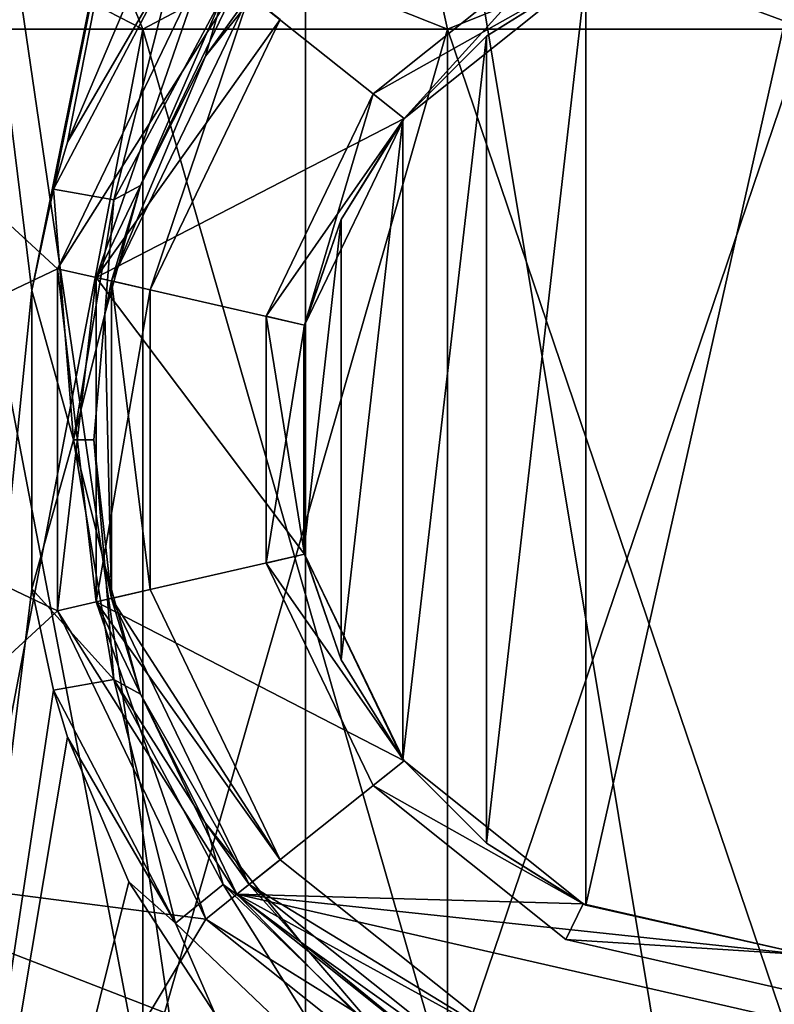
# Model space of a CAD drawing. Header units: millimetres. Extents: x -125 to 171, y -35 to 1363.
# Tile 359 of 656: x -10 to 0, y 960 to 972. Entities that reach past the tile are written whole.
import ezdxf

# ---------------------------------------------------------------- set-up
doc = ezdxf.new("R2010")
doc.units = ezdxf.units.MM
doc.header["$LTSCALE"] = 65.185185
for name, color, linetype in [('1461', 7, 'CONTINUOUS'), ('1462', 7, 'CONTINUOUS'), ('1463', 7, 'CONTINUOUS'), ('1466', 7, 'CONTINUOUS'), ('1467', 7, 'CONTINUOUS'), ('1468', 7, 'CONTINUOUS'), ('1469', 7, 'CONTINUOUS'), ('1480', 7, 'CONTINUOUS'), ('1483', 7, 'CONTINUOUS'), ('1539', 7, 'CONTINUOUS'), ('1540', 7, 'CONTINUOUS'), ('1541', 7, 'CONTINUOUS'), ('1542', 7, 'CONTINUOUS'), ('1543', 7, 'CONTINUOUS'), ('1548', 7, 'CONTINUOUS'), ('1550', 7, 'CONTINUOUS'), ('1551', 7, 'CONTINUOUS'), ('1553', 7, 'CONTINUOUS'), ('1554', 7, 'CONTINUOUS'), ('1556', 7, 'CONTINUOUS'), ('2203', 7, 'CONTINUOUS')]:
    doc.layers.add(name, color=color, linetype=linetype)

msp = doc.modelspace()

# ---------------------------------------------------------------- linework, layer by layer
at = {"layer": '1461', "linetype": 'CONTINUOUS'}
for points in [[(-7.589, 971.838, -18.281), (-7.365, 972.611, -17.509), (-6.386, 973.342, -18.956), (-7.589, 971.838, -18.281)], [(-7.968, 973.097, -16.719), (-8.748, 970.026, -16.668), (-9.509, 970.16, -15.869), (-7.968, 973.097, -16.719)], [(-7.968, 973.097, -16.719), (-9.509, 970.16, -15.869), (-9.331, 970.754, -15.975), (-7.968, 973.097, -16.719)], [(-7.968, 973.097, -16.719), (-9.331, 970.754, -15.975), (-8.555, 972.58, -16.403), (-7.968, 973.097, -16.719)], [(-7.365, 972.611, -17.509), (-8.748, 970.026, -16.668), (-7.968, 973.097, -16.719), (-7.365, 972.611, -17.509)], [(-8.748, 970.026, -16.668), (-7.365, 972.611, -17.509), (-8.409, 970.208, -17.738), (-8.748, 970.026, -16.668)], [(-8.409, 970.208, -17.738), (-7.365, 972.611, -17.509), (-7.589, 971.838, -18.281), (-8.409, 970.208, -17.738)], [(-9.509, 970.16, -15.869), (-9.255, 967, -16.322), (-9.781, 968.882, -15.703), (-9.509, 970.16, -15.869)], [(-8.748, 970.026, -16.668), (-9.255, 967, -16.322), (-9.509, 970.16, -15.869), (-8.748, 970.026, -16.668)], [(-8.859, 968.586, -17.407), (-8.748, 970.026, -16.668), (-8.409, 970.208, -17.738), (-8.859, 968.586, -17.407)], [(-9.255, 967, -16.322), (-8.748, 970.026, -16.668), (-8.859, 968.586, -17.407), (-9.255, 967, -16.322)], [(-9.255, 967, -16.322), (-9.781, 965.12, -15.703), (-9.781, 968.882, -15.703), (-9.255, 967, -16.322)], [(-9, 966.999, -17.299), (-9.255, 967, -16.322), (-8.859, 968.586, -17.407), (-9, 966.999, -17.299)], [(-8.748, 963.974, -16.668), (-9.781, 965.12, -15.703), (-9.255, 967, -16.322), (-8.748, 963.974, -16.668)], [(-8.748, 963.974, -16.668), (-9.255, 967, -16.322), (-8.859, 965.412, -17.407), (-8.748, 963.974, -16.668)], [(-8.859, 965.412, -17.407), (-9.255, 967, -16.322), (-9, 966.999, -17.299), (-8.859, 965.412, -17.407)], [(-8.408, 963.791, -17.738), (-8.748, 963.974, -16.668), (-8.859, 965.412, -17.407), (-8.408, 963.791, -17.738)], [(-9.508, 963.838, -15.87), (-9.781, 965.12, -15.703), (-8.748, 963.974, -16.668), (-9.508, 963.838, -15.87)], [(-7.966, 960.901, -16.72), (-9.508, 963.838, -15.87), (-8.748, 963.974, -16.668), (-7.966, 960.901, -16.72)], [(-7.365, 961.389, -17.509), (-7.966, 960.901, -16.72), (-8.748, 963.974, -16.668), (-7.365, 961.389, -17.509)], [(-7.365, 961.389, -17.509), (-8.748, 963.974, -16.668), (-7.59, 962.163, -18.281), (-7.365, 961.389, -17.509)], [(-7.59, 962.163, -18.281), (-8.748, 963.974, -16.668), (-8.408, 963.791, -17.738), (-7.59, 962.163, -18.281)], [(-9.508, 963.838, -15.87), (-7.966, 960.901, -16.72), (-9.331, 963.246, -15.975), (-9.508, 963.838, -15.87)], [(-9.331, 963.246, -15.975), (-7.966, 960.901, -16.72), (-8.556, 961.422, -16.403), (-9.331, 963.246, -15.975)], [(-6.387, 960.66, -18.955), (-7.365, 961.389, -17.509), (-7.59, 962.163, -18.281), (-6.387, 960.66, -18.955)], [(-8.556, 961.422, -16.403), (-7.966, 960.901, -16.72), (-7.467, 959.752, -16.926), (-8.556, 961.422, -16.403)], [(-5.71, 958.751, -17.702), (-7.966, 960.901, -16.72), (-7.365, 961.389, -17.509), (-5.71, 958.751, -17.702)], [(-5.327, 959.428, -18.474), (-5.71, 958.751, -17.702), (-7.365, 961.389, -17.509), (-5.327, 959.428, -18.474)], [(-5.327, 959.428, -18.474), (-7.365, 961.389, -17.509), (-6.387, 960.66, -18.955), (-5.327, 959.428, -18.474)], [(-7.966, 960.901, -16.72), (-5.71, 958.751, -17.702), (-7.467, 959.752, -16.926), (-7.966, 960.901, -16.72)], [(-4.908, 959.456, -19.603), (-5.327, 959.428, -18.474), (-6.387, 960.66, -18.955), (-4.908, 959.456, -19.603)]]:
    msp.add_3dface(points, dxfattribs=at)
at = {"layer": '1462', "linetype": 'CONTINUOUS'}
for points in [[(-2.786, 972.873, -18.289), (0, 973.5, -18.5), (-2.785, 961.127, -18.289), (-2.786, 972.873, -18.289)], [(-2.785, 961.127, -18.289), (0, 973.5, -18.5), (0, 960.5, -18.5), (-2.785, 961.127, -18.289)], [(-4.04, 972.092, -18.053), (-2.786, 972.873, -18.289), (-4.04, 961.908, -18.054), (-4.04, 972.092, -18.053)], [(-4.04, 961.908, -18.054), (-2.786, 972.873, -18.289), (-2.785, 961.127, -18.289), (-4.04, 961.908, -18.054)], [(-5.096, 971.035, -17.784), (-4.04, 972.092, -18.053), (-5.096, 962.965, -17.784), (-5.096, 971.035, -17.784)], [(-5.096, 962.965, -17.784), (-4.04, 972.092, -18.053), (-4.04, 961.908, -18.054), (-5.096, 962.965, -17.784)], [(-5.876, 969.778, -17.542), (-5.096, 971.035, -17.784), (-5.876, 964.222, -17.542), (-5.876, 969.778, -17.542)], [(-5.876, 964.222, -17.542), (-5.096, 971.035, -17.784), (-5.096, 962.965, -17.784), (-5.876, 964.222, -17.542)], [(-6.345, 968.41, -17.378), (-5.876, 969.778, -17.542), (-6.345, 965.59, -17.378), (-6.345, 968.41, -17.378)], [(-6.345, 965.59, -17.378), (-5.876, 969.778, -17.542), (-5.876, 964.222, -17.542), (-6.345, 965.59, -17.378)]]:
    msp.add_3dface(points, dxfattribs=at)
at = {"layer": '1463', "linetype": 'CONTINUOUS'}
for points in [[(-6.327, 986, -17.384), (-9.781, 968.882, -15.703), (-11.892, 986, -14.172), (-6.327, 986, -17.384)], [(-11.892, 986, -14.172), (-9.781, 968.882, -15.703), (-11.892, 948, -14.172), (-11.892, 986, -14.172)], [(-6.327, 986, 17.384), (-11.892, 986, 14.172), (-6.327, 948, 17.384), (-6.327, 986, 17.384)], [(-6.327, 948, 17.384), (-11.892, 986, 14.172), (-11.892, 948, 14.172), (-6.327, 948, 17.384)], [(-9.509, 970.16, -15.869), (-9.781, 968.882, -15.703), (-6.327, 986, -17.384), (-9.509, 970.16, -15.869)], [(-9.331, 970.754, -15.975), (-9.509, 970.16, -15.869), (-6.327, 986, -17.384), (-9.331, 970.754, -15.975)], [(-8.555, 972.58, -16.403), (-9.331, 970.754, -15.975), (-6.327, 986, -17.384), (-8.555, 972.58, -16.403)], [(0, 948, 18.5), (0, 986, 18.5), (-6.327, 986, 17.384), (0, 948, 18.5)], [(0, 948, 18.5), (-6.327, 986, 17.384), (-6.327, 948, 17.384), (0, 948, 18.5)], [(-9.781, 968.882, -15.703), (-9.781, 965.12, -15.703), (-11.892, 948, -14.172), (-9.781, 968.882, -15.703)], [(-9.781, 965.12, -15.703), (-9.508, 963.838, -15.87), (-11.892, 948, -14.172), (-9.781, 965.12, -15.703)], [(-9.508, 963.838, -15.87), (-9.331, 963.246, -15.975), (-11.892, 948, -14.172), (-9.508, 963.838, -15.87)], [(-9.331, 963.246, -15.975), (-8.556, 961.422, -16.403), (-11.892, 948, -14.172), (-9.331, 963.246, -15.975)], [(-8.556, 961.422, -16.403), (-7.467, 959.752, -16.926), (-11.892, 948, -14.172), (-8.556, 961.422, -16.403)]]:
    msp.add_3dface(points, dxfattribs=at)
at = {"layer": '1466', "linetype": 'CONTINUOUS'}
for points in [[(-3.037, 973.307, -55.5), (-5.082, 971.053, -55), (-5.473, 971.364, -55.5), (-3.037, 973.307, -55.5)], [(-2.82, 972.856, -55), (-5.082, 971.053, -55), (-3.037, 973.307, -55.5), (-2.82, 972.856, -55)], [(-5.473, 971.364, -55.5), (-6.337, 968.446, -55), (-6.824, 968.558, -55.5), (-5.473, 971.364, -55.5)], [(-5.082, 971.053, -55), (-6.337, 968.446, -55), (-5.473, 971.364, -55.5), (-5.082, 971.053, -55)], [(-6.337, 968.446, -55), (-6.337, 965.554, -55), (-6.824, 968.558, -55.5), (-6.337, 968.446, -55)], [(-6.824, 968.558, -55.5), (-6.337, 965.554, -55), (-6.824, 965.442, -55.5), (-6.824, 968.558, -55.5)], [(-6.337, 965.554, -55), (-5.082, 962.947, -55), (-6.824, 965.442, -55.5), (-6.337, 965.554, -55)], [(-6.824, 965.442, -55.5), (-5.082, 962.947, -55), (-5.473, 962.636, -55.5), (-6.824, 965.442, -55.5)], [(-5.082, 962.947, -55), (-2.82, 961.144, -55), (-5.473, 962.636, -55.5), (-5.082, 962.947, -55)], [(-5.473, 962.636, -55.5), (-2.82, 961.144, -55), (-3.037, 960.693, -55.5), (-5.473, 962.636, -55.5)], [(-2.82, 961.144, -55), (0, 960.5, -55), (-3.037, 960.693, -55.5), (-2.82, 961.144, -55)], [(0, 960.5, -55), (0, 960, -55.5), (-3.037, 960.693, -55.5), (0, 960.5, -55)]]:
    msp.add_3dface(points, dxfattribs=at)
at = {"layer": '1467', "linetype": 'CONTINUOUS'}
for points in [[(-4.04, 972.092, -18.053), (-5.082, 971.053, -55), (-2.82, 972.856, -55), (-4.04, 972.092, -18.053)], [(-2.786, 972.873, -18.289), (-4.04, 972.092, -18.053), (-2.82, 972.856, -55), (-2.786, 972.873, -18.289)], [(-4.04, 972.092, -18.053), (-5.096, 971.035, -17.784), (-5.082, 971.053, -55), (-4.04, 972.092, -18.053)], [(-5.876, 969.778, -17.542), (-6.337, 968.446, -55), (-5.082, 971.053, -55), (-5.876, 969.778, -17.542)], [(-5.096, 971.035, -17.784), (-5.876, 969.778, -17.542), (-5.082, 971.053, -55), (-5.096, 971.035, -17.784)], [(-5.876, 969.778, -17.542), (-6.345, 968.41, -17.378), (-6.337, 968.446, -55), (-5.876, 969.778, -17.542)], [(-6.345, 968.41, -17.378), (-6.345, 965.59, -17.378), (-6.337, 968.446, -55), (-6.345, 968.41, -17.378)], [(-6.345, 965.59, -17.378), (-6.337, 965.554, -55), (-6.337, 968.446, -55), (-6.345, 965.59, -17.378)], [(-6.345, 965.59, -17.378), (-5.876, 964.222, -17.542), (-6.337, 965.554, -55), (-6.345, 965.59, -17.378)], [(-5.876, 964.222, -17.542), (-5.096, 962.965, -17.784), (-6.337, 965.554, -55), (-5.876, 964.222, -17.542)], [(-5.096, 962.965, -17.784), (-5.082, 962.947, -55), (-6.337, 965.554, -55), (-5.096, 962.965, -17.784)], [(-5.096, 962.965, -17.784), (-4.04, 961.908, -18.054), (-5.082, 962.947, -55), (-5.096, 962.965, -17.784)], [(-4.04, 961.908, -18.054), (-2.82, 961.144, -55), (-5.082, 962.947, -55), (-4.04, 961.908, -18.054)], [(-4.04, 961.908, -18.054), (-2.785, 961.127, -18.289), (-2.82, 961.144, -55), (-4.04, 961.908, -18.054)], [(-2.785, 961.127, -18.289), (0, 960.5, -18.5), (-2.82, 961.144, -55), (-2.785, 961.127, -18.289)], [(0, 960.5, -18.5), (0, 960.5, -55), (-2.82, 961.144, -55), (0, 960.5, -18.5)]]:
    msp.add_3dface(points, dxfattribs=at)
at = {"layer": '1468', "linetype": 'CONTINUOUS'}
for points in [[(-8.774, 969.003, -55), (-7.037, 972.611, -55), (-8.287, 968.891, -55.5), (-8.774, 969.003, -55)], [(-8.287, 968.891, -55.5), (-7.037, 972.611, -55), (-6.646, 972.3, -55.5), (-8.287, 968.891, -55.5)], [(-8.774, 964.997, -55), (-8.774, 969.003, -55), (-8.287, 965.109, -55.5), (-8.774, 964.997, -55)], [(-8.287, 965.109, -55.5), (-8.774, 969.003, -55), (-8.287, 968.891, -55.5), (-8.287, 965.109, -55.5)], [(-6.646, 961.7, -55.5), (-8.774, 964.997, -55), (-8.287, 965.109, -55.5), (-6.646, 961.7, -55.5)], [(-7.037, 961.389, -55), (-8.774, 964.997, -55), (-6.646, 961.7, -55.5), (-7.037, 961.389, -55)], [(-3.688, 959.342, -55.5), (-7.037, 961.389, -55), (-6.646, 961.7, -55.5), (-3.688, 959.342, -55.5)], [(-3.905, 958.891, -55), (-7.037, 961.389, -55), (-3.688, 959.342, -55.5), (-3.905, 958.891, -55)]]:
    msp.add_3dface(points, dxfattribs=at)
at = {"layer": '1469', "linetype": 'CONTINUOUS'}
for points in [[(-7.589, 971.838, -18.281), (-6.386, 973.342, -18.956), (-7.037, 972.611, -55), (-7.589, 971.838, -18.281)], [(-7.589, 971.838, -18.281), (-7.037, 972.611, -55), (-8.774, 969.003, -55), (-7.589, 971.838, -18.281)], [(-8.409, 970.208, -17.738), (-7.589, 971.838, -18.281), (-8.774, 969.003, -55), (-8.409, 970.208, -17.738)], [(-8.859, 968.586, -17.407), (-8.409, 970.208, -17.738), (-8.774, 969.003, -55), (-8.859, 968.586, -17.407)], [(-8.859, 968.586, -17.407), (-8.774, 969.003, -55), (-8.774, 964.997, -55), (-8.859, 968.586, -17.407)], [(-9, 966.999, -17.299), (-8.859, 968.586, -17.407), (-8.774, 964.997, -55), (-9, 966.999, -17.299)], [(-8.859, 965.412, -17.407), (-9, 966.999, -17.299), (-8.774, 964.997, -55), (-8.859, 965.412, -17.407)], [(-8.408, 963.791, -17.738), (-8.859, 965.412, -17.407), (-8.774, 964.997, -55), (-8.408, 963.791, -17.738)], [(-8.408, 963.791, -17.738), (-8.774, 964.997, -55), (-7.037, 961.389, -55), (-8.408, 963.791, -17.738)], [(-7.59, 962.163, -18.281), (-8.408, 963.791, -17.738), (-7.037, 961.389, -55), (-7.59, 962.163, -18.281)], [(-6.387, 960.66, -18.955), (-7.59, 962.163, -18.281), (-7.037, 961.389, -55), (-6.387, 960.66, -18.955)], [(-6.387, 960.66, -18.955), (-7.037, 961.389, -55), (-3.905, 958.891, -55), (-6.387, 960.66, -18.955)], [(-4.908, 959.456, -19.603), (-6.387, 960.66, -18.955), (-3.905, 958.891, -55), (-4.908, 959.456, -19.603)]]:
    msp.add_3dface(points, dxfattribs=at)
at = {"layer": '1480', "linetype": 'CONTINUOUS'}
for points in [[(-9.122, 974, -9.122), (-11.918, 974, -4.937), (-8.379, 972.181, -8.379), (-9.122, 974, -9.122)], [(-8.379, 972.181, -8.379), (-11.918, 974, -4.937), (-10.948, 972.181, -4.535), (-8.379, 972.181, -8.379)], [(-11.918, 974, 4.937), (-9.122, 974, 9.122), (-10.948, 972.181, 4.535), (-11.918, 974, 4.937)], [(-10.948, 972.181, 4.535), (-9.122, 974, 9.122), (-8.379, 972.181, 8.379), (-10.948, 972.181, 4.535)], [(-4.937, 974, -11.918), (-9.122, 974, -9.122), (-4.535, 972.181, -10.948), (-4.937, 974, -11.918)], [(-4.535, 972.181, -10.948), (-9.122, 974, -9.122), (-8.379, 972.181, -8.379), (-4.535, 972.181, -10.948)], [(-9.122, 974, 9.122), (-4.937, 974, 11.918), (-8.379, 972.181, 8.379), (-9.122, 974, 9.122)], [(-8.379, 972.181, 8.379), (-4.937, 974, 11.918), (-4.535, 972.181, 10.948), (-8.379, 972.181, 8.379)], [(0, 974, -12.9), (-4.937, 974, -11.918), (0, 972.181, -11.85), (0, 974, -12.9)], [(0, 972.181, -11.85), (-4.937, 974, -11.918), (-4.535, 972.181, -10.948), (0, 972.181, -11.85)], [(-4.937, 974, 11.918), (0, 974, 12.9), (-4.535, 972.181, 10.948), (-4.937, 974, 11.918)], [(-4.535, 972.181, 10.948), (0, 974, 12.9), (0, 972.181, 11.85), (-4.535, 972.181, 10.948)]]:
    msp.add_3dface(points, dxfattribs=at)
at = {"layer": '1483', "linetype": 'CONTINUOUS'}
for points in [[(-8.379, 972.181, -8.379), (-10.948, 972.181, -4.535), (-8.379, 958.819, -8.379), (-8.379, 972.181, -8.379)], [(-8.379, 958.819, -8.379), (-10.948, 972.181, -4.535), (-10.948, 958.819, -4.535), (-8.379, 958.819, -8.379)], [(-10.948, 972.181, 4.535), (-8.379, 972.181, 8.379), (-10.948, 958.819, 4.535), (-10.948, 972.181, 4.535)], [(-10.948, 958.819, 4.535), (-8.379, 972.181, 8.379), (-8.379, 958.819, 8.379), (-10.948, 958.819, 4.535)], [(-4.535, 972.181, -10.948), (-8.379, 972.181, -8.379), (-4.535, 958.819, -10.948), (-4.535, 972.181, -10.948)], [(-4.535, 958.819, -10.948), (-8.379, 972.181, -8.379), (-8.379, 958.819, -8.379), (-4.535, 958.819, -10.948)], [(-8.379, 972.181, 8.379), (-4.535, 972.181, 10.948), (-8.379, 958.819, 8.379), (-8.379, 972.181, 8.379)], [(-8.379, 958.819, 8.379), (-4.535, 972.181, 10.948), (-4.535, 958.819, 10.948), (-8.379, 958.819, 8.379)], [(0, 972.181, -11.85), (-4.535, 972.181, -10.948), (0, 958.819, -11.85), (0, 972.181, -11.85)], [(0, 958.819, -11.85), (-4.535, 972.181, -10.948), (-4.535, 958.819, -10.948), (0, 958.819, -11.85)], [(-4.535, 972.181, 10.948), (0, 972.181, 11.85), (-4.535, 958.819, 10.948), (-4.535, 972.181, 10.948)], [(0, 972.181, 11.85), (0, 958.819, 11.85), (-4.535, 958.819, 10.948), (0, 972.181, 11.85)]]:
    msp.add_3dface(points, dxfattribs=at)
at = {"layer": '1539', "color": 7, "linetype": 'CONTINUOUS', "true_color": 0xe0f2ff}
for points in [[(-12.934, 961.642, -76.25), (-9.899, 957.101, -76.25), (-12.934, 961.642, -36.25), (-12.934, 961.642, -76.25)], [(-12.934, 961.642, -36.25), (-9.899, 957.101, -76.25), (-9.899, 957.101, -36.25), (-12.934, 961.642, -36.25)]]:
    msp.add_3dface(points, dxfattribs=at)
at = {"layer": '1540', "color": 7, "linetype": 'CONTINUOUS', "true_color": 0xe0f2ff}
for points in [[(-9.457, 969.158, -76.25), (-12.934, 972.358, -76.25), (-7.584, 973.048, -76.25), (-9.457, 969.158, -76.25)], [(-14, 967, -76.25), (-12.934, 972.358, -76.25), (-9.457, 969.158, -76.25), (-14, 967, -76.25)], [(-9.457, 964.842, -76.25), (-14, 967, -76.25), (-9.457, 969.158, -76.25), (-9.457, 964.842, -76.25)], [(-12.934, 961.642, -76.25), (-14, 967, -76.25), (-9.457, 964.842, -76.25), (-12.934, 961.642, -76.25)], [(-7.584, 960.952, -76.25), (-12.934, 961.642, -76.25), (-9.457, 964.842, -76.25), (-7.584, 960.952, -76.25)], [(-9.899, 957.101, -76.25), (-12.934, 961.642, -76.25), (-4.209, 958.261, -76.25), (-9.899, 957.101, -76.25)], [(-4.209, 958.261, -76.25), (-12.934, 961.642, -76.25), (-7.584, 960.952, -76.25), (-4.209, 958.261, -76.25)]]:
    msp.add_3dface(points, dxfattribs=at)
at = {"layer": '1541', "color": 7, "linetype": 'CONTINUOUS', "true_color": 0xe0f2ff}
for points in [[(-9.457, 969.158, -76.25), (-7.584, 973.048, -76.25), (-8.969, 969.047, -75.75), (-9.457, 969.158, -76.25)], [(-8.969, 969.047, -75.75), (-7.584, 973.048, -76.25), (-7.193, 972.736, -75.75), (-8.969, 969.047, -75.75)], [(-9.457, 964.842, -76.25), (-9.457, 969.158, -76.25), (-8.969, 964.953, -75.75), (-9.457, 964.842, -76.25)], [(-8.969, 964.953, -75.75), (-9.457, 969.158, -76.25), (-8.969, 969.047, -75.75), (-8.969, 964.953, -75.75)], [(-7.193, 961.264, -75.75), (-9.457, 964.842, -76.25), (-8.969, 964.953, -75.75), (-7.193, 961.264, -75.75)], [(-7.584, 960.952, -76.25), (-9.457, 964.842, -76.25), (-7.193, 961.264, -75.75), (-7.584, 960.952, -76.25)], [(-3.992, 958.711, -75.75), (-7.584, 960.952, -76.25), (-7.193, 961.264, -75.75), (-3.992, 958.711, -75.75)], [(-4.209, 958.261, -76.25), (-7.584, 960.952, -76.25), (-3.992, 958.711, -75.75), (-4.209, 958.261, -76.25)]]:
    msp.add_3dface(points, dxfattribs=at)
at = {"layer": '1542', "color": 7, "linetype": 'CONTINUOUS', "true_color": 0xe0f2ff}
for points in [[(-7.193, 972.736, -36.75), (-8.969, 969.047, -36.75), (-7.193, 972.736, -55.5), (-7.193, 972.736, -36.75)], [(-7.193, 972.736, -55.5), (-8.969, 969.047, -36.75), (-8.969, 969.047, -55.5), (-7.193, 972.736, -55.5)], [(-8.969, 969.047, -36.75), (-8.969, 964.953, -36.75), (-8.969, 969.047, -55.5), (-8.969, 969.047, -36.75)], [(-8.969, 969.047, -55.5), (-8.969, 964.953, -36.75), (-8.969, 964.953, -55.5), (-8.969, 969.047, -55.5)], [(-8.969, 964.953, -36.75), (-7.193, 961.264, -36.75), (-8.969, 964.953, -55.5), (-8.969, 964.953, -36.75)], [(-8.969, 964.953, -55.5), (-7.193, 961.264, -36.75), (-7.193, 961.264, -55.5), (-8.969, 964.953, -55.5)], [(-7.193, 961.264, -36.75), (-3.992, 958.711, -36.75), (-7.193, 961.264, -55.5), (-7.193, 961.264, -36.75)], [(-7.193, 961.264, -55.5), (-3.992, 958.711, -36.75), (-3.992, 958.711, -55.5), (-7.193, 961.264, -55.5)]]:
    msp.add_3dface(points, dxfattribs=at)
at = {"layer": '1543', "color": 7, "linetype": 'CONTINUOUS', "true_color": 0xe0f2ff}
for points in [[(-8.969, 969.047, -75.75), (-7.193, 972.736, -75.75), (-8.969, 969.047, -57), (-8.969, 969.047, -75.75)], [(-8.969, 969.047, -57), (-7.193, 972.736, -75.75), (-7.193, 972.736, -57), (-8.969, 969.047, -57)], [(-8.969, 964.953, -75.75), (-8.969, 969.047, -75.75), (-8.969, 964.953, -57), (-8.969, 964.953, -75.75)], [(-8.969, 964.953, -57), (-8.969, 969.047, -75.75), (-8.969, 969.047, -57), (-8.969, 964.953, -57)], [(-7.193, 961.264, -75.75), (-8.969, 964.953, -75.75), (-7.193, 961.264, -57), (-7.193, 961.264, -75.75)], [(-7.193, 961.264, -57), (-8.969, 964.953, -75.75), (-8.969, 964.953, -57), (-7.193, 961.264, -57)], [(-3.992, 958.711, -75.75), (-7.193, 961.264, -75.75), (-3.992, 958.711, -57), (-3.992, 958.711, -75.75)], [(-3.992, 958.711, -57), (-7.193, 961.264, -75.75), (-7.193, 961.264, -57), (-3.992, 958.711, -57)]]:
    msp.add_3dface(points, dxfattribs=at)
at = {"layer": '1548', "color": 7, "linetype": 'CONTINUOUS', "true_color": 0xe0f2ff}
for points in [[(-6.646, 972.3, -55.5), (-7.193, 972.736, -55.5), (-8.969, 969.047, -55.5), (-6.646, 972.3, -55.5)], [(-8.287, 968.891, -55.5), (-6.646, 972.3, -55.5), (-8.969, 969.047, -55.5), (-8.287, 968.891, -55.5)], [(-8.287, 968.891, -55.5), (-8.969, 969.047, -55.5), (-8.969, 964.953, -55.5), (-8.287, 968.891, -55.5)], [(-8.287, 965.109, -55.5), (-8.287, 968.891, -55.5), (-8.969, 964.953, -55.5), (-8.287, 965.109, -55.5)], [(-6.646, 961.7, -55.5), (-8.287, 965.109, -55.5), (-8.969, 964.953, -55.5), (-6.646, 961.7, -55.5)], [(-6.646, 961.7, -55.5), (-8.969, 964.953, -55.5), (-7.193, 961.264, -55.5), (-6.646, 961.7, -55.5)], [(-3.688, 959.342, -55.5), (-6.646, 961.7, -55.5), (-7.193, 961.264, -55.5), (-3.688, 959.342, -55.5)], [(-3.688, 959.342, -55.5), (-7.193, 961.264, -55.5), (-3.992, 958.711, -55.5), (-3.688, 959.342, -55.5)]]:
    msp.add_3dface(points, dxfattribs=at)
at = {"layer": '1550', "color": 7, "linetype": 'CONTINUOUS', "true_color": 0xe0f2ff}
for points in [[(-5.082, 971.053, -57), (-2.82, 972.856, -57), (-5.082, 971.053, -55.5), (-5.082, 971.053, -57)], [(-5.082, 971.053, -55.5), (-2.82, 972.856, -57), (-2.82, 972.856, -55.5), (-5.082, 971.053, -55.5)], [(-6.337, 968.446, -57), (-5.082, 971.053, -57), (-6.337, 968.446, -55.5), (-6.337, 968.446, -57)], [(-6.337, 968.446, -55.5), (-5.082, 971.053, -57), (-5.082, 971.053, -55.5), (-6.337, 968.446, -55.5)], [(-6.337, 965.554, -57), (-6.337, 968.446, -57), (-6.337, 965.554, -55.5), (-6.337, 965.554, -57)], [(-6.337, 965.554, -55.5), (-6.337, 968.446, -57), (-6.337, 968.446, -55.5), (-6.337, 965.554, -55.5)], [(-5.082, 962.947, -57), (-6.337, 965.554, -57), (-5.082, 962.947, -55.5), (-5.082, 962.947, -57)], [(-5.082, 962.947, -55.5), (-6.337, 965.554, -57), (-6.337, 965.554, -55.5), (-5.082, 962.947, -55.5)], [(-2.82, 961.144, -57), (-5.082, 962.947, -57), (-2.82, 961.144, -55.5), (-2.82, 961.144, -57)], [(-2.82, 961.144, -55.5), (-5.082, 962.947, -57), (-5.082, 962.947, -55.5), (-2.82, 961.144, -55.5)], [(0, 960.5, -55.5), (0, 960.5, -57), (-2.82, 961.144, -57), (0, 960.5, -55.5)], [(0, 960.5, -55.5), (-2.82, 961.144, -57), (-2.82, 961.144, -55.5), (0, 960.5, -55.5)]]:
    msp.add_3dface(points, dxfattribs=at)
at = {"layer": '1551', "color": 7, "linetype": 'CONTINUOUS', "true_color": 0xe0f2ff}
for points in [[(-7.193, 972.736, -57), (-2.82, 972.856, -57), (-5.082, 971.053, -57), (-7.193, 972.736, -57)], [(-8.969, 969.047, -57), (-7.193, 972.736, -57), (-5.082, 971.053, -57), (-8.969, 969.047, -57)], [(-8.969, 969.047, -57), (-5.082, 971.053, -57), (-6.337, 968.446, -57), (-8.969, 969.047, -57)], [(-8.969, 964.953, -57), (-8.969, 969.047, -57), (-6.337, 965.554, -57), (-8.969, 964.953, -57)], [(-8.969, 969.047, -57), (-6.337, 968.446, -57), (-6.337, 965.554, -57), (-8.969, 969.047, -57)], [(-8.969, 964.953, -57), (-6.337, 965.554, -57), (-5.082, 962.947, -57), (-8.969, 964.953, -57)], [(-7.193, 961.264, -57), (-8.969, 964.953, -57), (-5.082, 962.947, -57), (-7.193, 961.264, -57)], [(-7.193, 961.264, -57), (-5.082, 962.947, -57), (-2.82, 961.144, -57), (-7.193, 961.264, -57)], [(-3.992, 958.711, -57), (-7.193, 961.264, -57), (3.992, 958.711, -57), (-3.992, 958.711, -57)], [(3.992, 958.711, -57), (-7.193, 961.264, -57), (0, 960.5, -57), (3.992, 958.711, -57)], [(0, 960.5, -57), (-7.193, 961.264, -57), (-2.82, 961.144, -57), (0, 960.5, -57)]]:
    msp.add_3dface(points, dxfattribs=at)
at = {"layer": '1553', "color": 7, "linetype": 'CONTINUOUS', "true_color": 0xe0f2ff}
for points in [[(-7.584, 973.048, -36.25), (-12.934, 972.358, -36.25), (-9.457, 969.158, -36.25), (-7.584, 973.048, -36.25)], [(-12.934, 972.358, -36.25), (-14, 967, -36.25), (-9.457, 969.158, -36.25), (-12.934, 972.358, -36.25)], [(-9.457, 969.158, -36.25), (-14, 967, -36.25), (-9.457, 964.842, -36.25), (-9.457, 969.158, -36.25)], [(-14, 967, -36.25), (-12.934, 961.642, -36.25), (-9.457, 964.842, -36.25), (-14, 967, -36.25)], [(-9.457, 964.842, -36.25), (-12.934, 961.642, -36.25), (-7.584, 960.952, -36.25), (-9.457, 964.842, -36.25)], [(-12.934, 961.642, -36.25), (-9.899, 957.101, -36.25), (-7.584, 960.952, -36.25), (-12.934, 961.642, -36.25)], [(-7.584, 960.952, -36.25), (-9.899, 957.101, -36.25), (-4.209, 958.261, -36.25), (-7.584, 960.952, -36.25)]]:
    msp.add_3dface(points, dxfattribs=at)
at = {"layer": '1554', "color": 7, "linetype": 'CONTINUOUS', "true_color": 0xe0f2ff}
for points in [[(-7.193, 972.736, -36.75), (-7.584, 973.048, -36.25), (-9.457, 969.158, -36.25), (-7.193, 972.736, -36.75)], [(-8.969, 969.047, -36.75), (-7.193, 972.736, -36.75), (-9.457, 969.158, -36.25), (-8.969, 969.047, -36.75)], [(-8.969, 969.047, -36.75), (-9.457, 969.158, -36.25), (-9.457, 964.842, -36.25), (-8.969, 969.047, -36.75)], [(-8.969, 964.953, -36.75), (-8.969, 969.047, -36.75), (-9.457, 964.842, -36.25), (-8.969, 964.953, -36.75)], [(-8.969, 964.953, -36.75), (-9.457, 964.842, -36.25), (-7.584, 960.952, -36.25), (-8.969, 964.953, -36.75)], [(-7.193, 961.264, -36.75), (-8.969, 964.953, -36.75), (-7.584, 960.952, -36.25), (-7.193, 961.264, -36.75)], [(-7.193, 961.264, -36.75), (-7.584, 960.952, -36.25), (-4.209, 958.261, -36.25), (-7.193, 961.264, -36.75)], [(-3.992, 958.711, -36.75), (-7.193, 961.264, -36.75), (-4.209, 958.261, -36.25), (-3.992, 958.711, -36.75)]]:
    msp.add_3dface(points, dxfattribs=at)
at = {"layer": '1556', "color": 7, "linetype": 'CONTINUOUS', "true_color": 0xe0f2ff}
for points in [[(-3.037, 973.307, -55.5), (-5.473, 971.364, -55.5), (-2.82, 972.856, -55.5), (-3.037, 973.307, -55.5)], [(-5.473, 971.364, -55.5), (-5.082, 971.053, -55.5), (-2.82, 972.856, -55.5), (-5.473, 971.364, -55.5)], [(-5.473, 971.364, -55.5), (-6.824, 968.558, -55.5), (-5.082, 971.053, -55.5), (-5.473, 971.364, -55.5)], [(-6.824, 968.558, -55.5), (-6.337, 968.446, -55.5), (-5.082, 971.053, -55.5), (-6.824, 968.558, -55.5)], [(-6.824, 968.558, -55.5), (-6.824, 965.442, -55.5), (-6.337, 968.446, -55.5), (-6.824, 968.558, -55.5)], [(-6.824, 965.442, -55.5), (-6.337, 965.554, -55.5), (-6.337, 968.446, -55.5), (-6.824, 965.442, -55.5)], [(-6.824, 965.442, -55.5), (-5.082, 962.947, -55.5), (-6.337, 965.554, -55.5), (-6.824, 965.442, -55.5)], [(-6.824, 965.442, -55.5), (-5.473, 962.636, -55.5), (-5.082, 962.947, -55.5), (-6.824, 965.442, -55.5)], [(-5.473, 962.636, -55.5), (-2.82, 961.144, -55.5), (-5.082, 962.947, -55.5), (-5.473, 962.636, -55.5)], [(-5.473, 962.636, -55.5), (-3.037, 960.693, -55.5), (-2.82, 961.144, -55.5), (-5.473, 962.636, -55.5)], [(-3.037, 960.693, -55.5), (0, 960.5, -55.5), (-2.82, 961.144, -55.5), (-3.037, 960.693, -55.5)], [(-3.037, 960.693, -55.5), (0, 960, -55.5), (0, 960.5, -55.5), (-3.037, 960.693, -55.5)]]:
    msp.add_3dface(points, dxfattribs=at)
at = {"layer": '2203', "color": 7, "linetype": 'CONTINUOUS', "true_color": 0xe0f2ff}
for points in [[(-18.809, 941.111, -52.25), (-9.887, 936.566, -52.25), (-18.808, 992.889, -52.25), (-18.809, 941.111, -52.25)], [(-9.887, 936.566, -52.25), (-14.25, 967, -52.25), (-18.808, 992.889, -52.25), (-9.887, 936.566, -52.25)], [(-13.165, 961.547, -52.25), (-14.25, 967, -52.25), (-9.887, 936.566, -52.25), (-13.165, 961.547, -52.25)], [(-10.076, 956.924, -52.25), (-13.165, 961.547, -52.25), (-9.887, 936.566, -52.25), (-10.076, 956.924, -52.25)]]:
    msp.add_3dface(points, dxfattribs=at)

doc.saveas('drawing.dxf')
